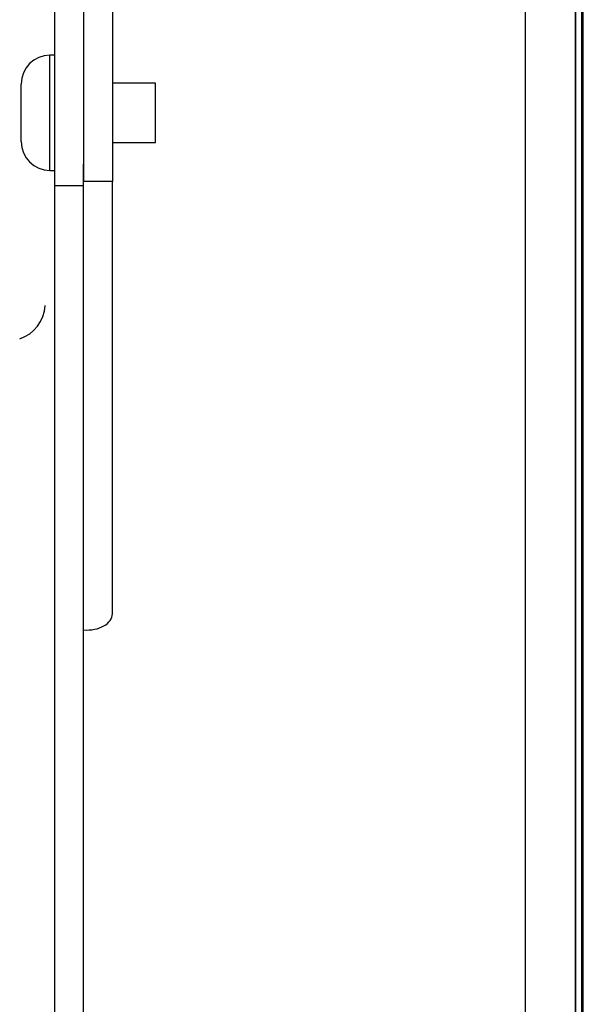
# Model space of a CAD drawing. Header units: inches. Extents: x 0 to 77643, y -44170 to 0.
# Tile 372 of 546: x 76172 to 76178, y -39534 to -39524. Entities that reach past the tile are written whole.
import ezdxf

# ---------------------------------------------------------------- set-up
doc = ezdxf.new("R2010")
doc.units = ezdxf.units.IN
doc.header["$MEASUREMENT"] = 0
doc.layers.get('0').update_dxf_attribs({"lineweight": 0})
doc.layers.add('FAKRO LOFT LADDERS', color=7, linetype='Continuous')

# ---------------------------------------------------------------- blocks, each defined once
blk = doc.blocks.new('A$C6AF374F8')
at = {"layer": 'FAKRO LOFT LADDERS', "color": 7, "linetype": 'Continuous'}
for p, q in [((707.35, 1575.32), (707.35, 2754.01)), ((707.5, 1575.17), (707.5, 2754.17)), ((706.7, 1575.97), (706.7, 2753.36)), ((706.7, 2753.36), (706.7, 1575.97)), ((701.5, 1581.17), (701.5, 2748.17)), ((655.5, 2735.99), (655.5, 2476.71)), ((658.5, 2735.99), (658.5, 2476.71)), ((652.5, 2476.25), (652.5, 2496.36)), ((652, 2477.86), (652, 2489.86)), ((652.5, 2489.86), (652, 2489.86)), ((663, 2486.96), (658.5, 2486.96)), ((663, 2480.76), (663, 2486.96)), ((649, 2480.86), (649, 2486.86)), ((658.5, 2480.76), (663, 2480.76)), ((652, 2477.86), (652.5, 2477.86)), ((655.5, 2476.25), (655.5, 2478.52)), ((658.5, 2476.71), (655.5, 2476.71)), ((658.5, 2431.68), (658.5, 2476.71)), ((652.5, 2186.56), (652.5, 2476.25)), ((655.5, 2476.25), (652.5, 2476.25)), ((655.5, 2186.56), (655.5, 2476.25))]:
    blk.add_line(p, q, dxfattribs=at)
for centre, radius, start, end in [((652, 2486.86), 3, 90, 180), ((652, 2480.86), 3, 180, 270), ((647.64, 2464), 3.87, 288.2763, 356.7066)]:
    blk.add_arc(centre, radius, start, end, dxfattribs=at)
blk.add_open_spline([(655.5, 2430), (655.89, 2429.97), (656.28, 2429.99), (657.01, 2430.14), (657.34, 2430.26), (657.9, 2430.57), (658.12, 2430.77), (658.42, 2431.2), (658.5, 2431.44), (658.5, 2431.68)], degree=3, knots=[0.0004241, 0.0004241, 0.0004241, 0.0004241, 0.25, 0.25, 0.5, 0.5, 0.75, 0.75, 1, 1, 1, 1], dxfattribs=at)

msp = doc.modelspace()

# ---------------------------------------------------------------- block references
at = {"xscale": 0.1, "yscale": 0.1, "zscale": 0.1}
msp.add_blockref('A$C6AF374F8', (76107.1973, -39773.38402), dxfattribs=at)

doc.saveas('drawing.dxf')
